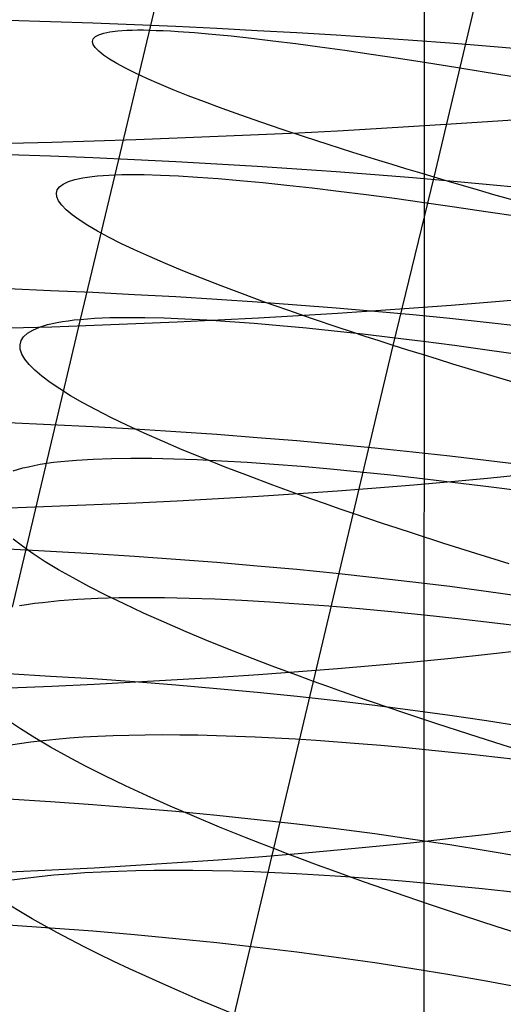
# Model space of a CAD drawing. Extents: x -383 to 1849, y -1185 to -529.
# Tile 754 of 870: x 1793.5 to 1798.89, y -1032.77 to -1021.8. Entities that reach past the tile are written whole.
import ezdxf

# ---------------------------------------------------------------- set-up
doc = ezdxf.new("R2010")
doc.units = 0
doc.layers.add('PREDEFINITO', color=7, linetype='CONTINUOUS')

msp = doc.modelspace()

# ---------------------------------------------------------------- linework, layer by layer
at = {"layer": 'PREDEFINITO'}
for p, q in [((1798.006, -1057.153, 419.688), (1798.019, -1000.962, 419.688)), ((1794.569, -1023.528, 491.621), (1795.336, -1020.3, 491.287)), ((1798.123, -1023.554, 476.858), (1798.569, -1021.673, 476.691)), ((1793.375, -1021.804, 648.968), (1793.849, -1021.818, 649.09)), ((1793.849, -1021.818, 649.09), (1794.319, -1021.835, 649.229)), ((1794.319, -1021.835, 649.229), (1794.784, -1021.853, 649.382)), ((1794.784, -1021.853, 649.382), (1795.245, -1021.873, 649.55)), ((1795.245, -1021.873, 649.55), (1795.701, -1021.895, 649.732)), ((1794.325, -1022.014, 487.596), (1794.348, -1021.988, 488.084)), ((1794.348, -1021.988, 488.084), (1794.387, -1021.967, 488.572)), ((1794.387, -1021.967, 488.572), (1794.441, -1021.948, 489.058)), ((1794.441, -1021.948, 489.058), (1794.511, -1021.934, 489.541)), ((1794.511, -1021.934, 489.541), (1794.598, -1021.924, 490.021)), ((1794.598, -1021.924, 490.021), (1794.7, -1021.917, 490.498)), ((1794.7, -1021.917, 490.498), (1794.757, -1021.915, 490.735)), ((1794.757, -1021.915, 490.735), (1794.818, -1021.914, 490.971)), ((1794.818, -1021.914, 490.971), (1794.883, -1021.914, 491.205)), ((1794.883, -1021.914, 491.205), (1794.952, -1021.916, 491.439)), ((1794.952, -1021.916, 491.439), (1795.025, -1021.918, 491.671)), ((1795.025, -1021.918, 491.671), (1795.103, -1021.921, 491.902)), ((1795.103, -1021.921, 491.902), (1795.184, -1021.925, 492.132)), ((1795.184, -1021.925, 492.132), (1795.269, -1021.93, 492.36)), ((1795.269, -1021.93, 492.36), (1795.451, -1021.943, 492.812)), ((1795.451, -1021.943, 492.812), (1795.649, -1021.96, 493.257)), ((1795.649, -1021.96, 493.257), (1795.861, -1021.981, 493.696)), ((1795.701, -1021.895, 649.732), (1796.151, -1021.918, 649.929)), ((1795.861, -1021.981, 493.696), (1796.087, -1022.006, 494.129)), ((1796.151, -1021.918, 649.929), (1796.595, -1021.943, 650.14)), ((1796.595, -1021.943, 650.14), (1797.032, -1021.969, 650.364)), ((1797.032, -1021.969, 650.364), (1797.462, -1021.998, 650.601)), ((1794.317, -1022.043, 487.106), (1794.325, -1022.014, 487.596)), ((1794.324, -1022.075, 486.616), (1794.317, -1022.043, 487.106)), ((1794.347, -1022.111, 486.126), (1794.324, -1022.075, 486.616)), ((1796.087, -1022.006, 494.129), (1796.327, -1022.034, 494.553)), ((1796.327, -1022.034, 494.553), (1796.581, -1022.066, 494.971)), ((1796.581, -1022.066, 494.971), (1796.848, -1022.101, 495.38)), ((1796.848, -1022.101, 495.38), (1797.128, -1022.14, 495.78)), ((1797.462, -1021.998, 650.601), (1797.885, -1022.027, 650.852)), ((1797.885, -1022.027, 650.852), (1798.299, -1022.059, 651.116)), ((1798.299, -1022.059, 651.116), (1798.705, -1022.091, 651.392)), ((1798.705, -1022.091, 651.392), (1799.102, -1022.125, 651.68)), ((1794.385, -1022.15, 485.638), (1794.347, -1022.111, 486.126)), ((1794.437, -1022.193, 485.15), (1794.385, -1022.15, 485.638)), ((1794.505, -1022.239, 484.664), (1794.437, -1022.193, 485.15)), ((1797.128, -1022.14, 495.78), (1797.42, -1022.182, 496.172)), ((1797.42, -1022.182, 496.172), (1797.725, -1022.227, 496.554)), ((1794.587, -1022.288, 484.181), (1794.505, -1022.239, 484.664)), ((1794.683, -1022.34, 483.701), (1794.587, -1022.288, 484.181)), ((1797.725, -1022.227, 496.554), (1798.04, -1022.276, 496.927)), ((1798.04, -1022.276, 496.927), (1798.367, -1022.328, 497.29)), ((1794.795, -1022.395, 483.224), (1794.683, -1022.34, 483.701)), ((1794.92, -1022.454, 482.752), (1794.795, -1022.395, 483.224)), ((1798.367, -1022.328, 497.29), (1798.705, -1022.383, 497.643)), ((1798.705, -1022.383, 497.643), (1799.054, -1022.441, 497.985)), ((1795.06, -1022.515, 482.284), (1794.92, -1022.454, 482.752)), ((1795.214, -1022.579, 481.821), (1795.06, -1022.515, 482.284)), ((1795.382, -1022.646, 481.363), (1795.214, -1022.579, 481.821)), ((1795.564, -1022.716, 480.912), (1795.382, -1022.646, 481.363)), ((1795.76, -1022.788, 480.468), (1795.564, -1022.716, 480.912)), ((1795.969, -1022.864, 480.03), (1795.76, -1022.788, 480.468)), ((1796.192, -1022.942, 479.601), (1795.969, -1022.864, 480.03)), ((1796.428, -1023.022, 479.18), (1796.192, -1022.942, 479.601)), ((1798.313, -1022.965, 675.935), (1797.899, -1022.991, 676.2)), ((1798.718, -1022.938, 675.658), (1798.313, -1022.965, 675.935)), ((1799.115, -1022.91, 675.369), (1798.718, -1022.938, 675.658)), ((1796.166, -1023.083, 677.127), (1795.716, -1023.102, 677.324)), ((1796.61, -1023.062, 676.915), (1796.166, -1023.083, 677.127)), ((1796.678, -1023.105, 478.768), (1796.428, -1023.022, 479.18)), ((1797.047, -1023.04, 676.69), (1796.61, -1023.062, 676.915)), ((1797.477, -1023.016, 676.452), (1797.047, -1023.04, 676.69)), ((1797.899, -1022.991, 676.2), (1797.477, -1023.016, 676.452)), ((1793.864, -1023.166, 677.969), (1793.391, -1023.178, 678.093)), ((1794.334, -1023.152, 677.83), (1793.864, -1023.166, 677.969)), ((1794.8, -1023.137, 677.676), (1794.334, -1023.152, 677.83)), ((1795.261, -1023.121, 677.508), (1794.8, -1023.137, 677.676)), ((1795.716, -1023.102, 677.324), (1795.261, -1023.121, 677.508)), ((1796.941, -1023.19, 478.365), (1796.678, -1023.105, 478.768)), ((1797.217, -1023.278, 477.972), (1796.941, -1023.19, 478.365)), ((1793.375, -1023.3, 648.843), (1793.849, -1023.317, 648.965)), ((1797.506, -1023.368, 477.589), (1797.217, -1023.278, 477.972)), ((1793.849, -1023.317, 648.965), (1794.319, -1023.336, 649.103)), ((1794.319, -1023.336, 649.103), (1794.784, -1023.357, 649.256)), ((1794.784, -1023.357, 649.256), (1795.245, -1023.38, 649.424)), ((1795.245, -1023.38, 649.424), (1795.701, -1023.404, 649.606)), ((1795.701, -1023.404, 649.606), (1796.151, -1023.431, 649.802)), ((1797.656, -1023.413, 477.402), (1797.506, -1023.368, 477.589)), ((1797.808, -1023.46, 477.218), (1797.656, -1023.413, 477.402)), ((1794.184, -1025.138, 491.824), (1794.569, -1023.528, 491.621)), ((1794.499, -1023.531, 491.388), (1794.569, -1023.528, 491.621)), ((1794.569, -1023.528, 491.621), (1794.643, -1023.526, 491.853)), ((1794.643, -1023.526, 491.853), (1794.722, -1023.525, 492.083)), ((1794.722, -1023.525, 492.083), (1794.804, -1023.525, 492.313)), ((1794.804, -1023.525, 492.313), (1794.891, -1023.526, 492.54)), ((1794.891, -1023.526, 492.54), (1795.075, -1023.531, 492.991)), ((1796.151, -1023.431, 649.802), (1796.595, -1023.46, 650.012)), ((1796.595, -1023.46, 650.012), (1797.032, -1023.49, 650.236)), ((1797.032, -1023.49, 650.236), (1797.462, -1023.523, 650.473)), ((1797.462, -1023.523, 650.473), (1797.885, -1023.557, 650.723)), ((1797.964, -1023.507, 477.037), (1797.808, -1023.46, 477.218)), ((1798.123, -1023.554, 476.858), (1797.964, -1023.507, 477.037)), ((1793.949, -1023.661, 488.274), (1793.99, -1023.63, 488.76)), ((1793.99, -1023.63, 488.76), (1794.047, -1023.604, 489.245)), ((1794.047, -1023.604, 489.245), (1794.12, -1023.581, 489.727)), ((1794.12, -1023.581, 489.727), (1794.208, -1023.562, 490.206)), ((1794.208, -1023.562, 490.206), (1794.312, -1023.546, 490.682)), ((1794.312, -1023.546, 490.682), (1794.37, -1023.54, 490.918)), ((1794.37, -1023.54, 490.918), (1794.433, -1023.535, 491.154)), ((1794.433, -1023.535, 491.154), (1794.499, -1023.531, 491.388)), ((1795.075, -1023.531, 492.991), (1795.274, -1023.54, 493.436)), ((1795.274, -1023.54, 493.436), (1795.488, -1023.553, 493.875)), ((1795.488, -1023.553, 493.875), (1795.716, -1023.57, 494.306)), ((1795.716, -1023.57, 494.306), (1795.959, -1023.59, 494.73)), ((1795.959, -1023.59, 494.73), (1796.215, -1023.614, 495.147)), ((1796.215, -1023.614, 495.147), (1796.483, -1023.642, 495.555)), ((1797.668, -1025.428, 477.069), (1798.123, -1023.554, 476.858)), ((1797.885, -1023.557, 650.723), (1798.299, -1023.593, 650.986)), ((1798.285, -1023.602, 476.683), (1798.123, -1023.554, 476.858)), ((1798.45, -1023.651, 476.51), (1798.285, -1023.602, 476.683)), ((1798.299, -1023.593, 650.986), (1798.705, -1023.63, 651.261)), ((1798.705, -1023.63, 651.261), (1799.102, -1023.669, 651.549)), ((1793.913, -1023.733, 487.297), (1793.923, -1023.695, 487.786)), ((1793.918, -1023.774, 486.808), (1793.913, -1023.733, 487.297)), ((1793.923, -1023.695, 487.786), (1793.949, -1023.661, 488.274)), ((1796.483, -1023.642, 495.555), (1796.765, -1023.674, 495.955)), ((1796.765, -1023.674, 495.955), (1797.059, -1023.709, 496.346)), ((1797.059, -1023.709, 496.346), (1797.365, -1023.747, 496.728)), ((1797.365, -1023.747, 496.728), (1797.683, -1023.789, 497.101)), ((1798.618, -1023.7, 476.341), (1798.45, -1023.651, 476.51)), ((1798.789, -1023.749, 476.175), (1798.618, -1023.7, 476.341)), ((1799.14, -1023.849, 475.851), (1798.789, -1023.749, 476.175)), ((1793.938, -1023.819, 486.32), (1793.918, -1023.774, 486.808)), ((1793.974, -1023.867, 485.832), (1793.938, -1023.819, 486.32)), ((1797.683, -1023.789, 497.101), (1798.011, -1023.835, 497.464)), ((1798.011, -1023.835, 497.464), (1798.351, -1023.883, 497.816)), ((1794.024, -1023.918, 485.346), (1793.974, -1023.867, 485.832)), ((1794.089, -1023.973, 484.861), (1794.024, -1023.918, 485.346)), ((1798.351, -1023.883, 497.816), (1798.701, -1023.935, 498.157)), ((1798.701, -1023.935, 498.157), (1799.061, -1023.99, 498.488)), ((1794.169, -1024.03, 484.379), (1794.089, -1023.973, 484.861)), ((1794.263, -1024.091, 483.9), (1794.169, -1024.03, 484.379)), ((1794.372, -1024.155, 483.424), (1794.263, -1024.091, 483.9)), ((1794.495, -1024.222, 482.953), (1794.372, -1024.155, 483.424)), ((1794.633, -1024.292, 482.486), (1794.495, -1024.222, 482.953)), ((1794.785, -1024.364, 482.023), (1794.633, -1024.292, 482.486)), ((1794.95, -1024.439, 481.567), (1794.785, -1024.364, 482.023)), ((1795.13, -1024.517, 481.117), (1794.95, -1024.439, 481.567)), ((1795.323, -1024.598, 480.673), (1795.13, -1024.517, 481.117)), ((1795.531, -1024.681, 480.237), (1795.323, -1024.598, 480.673)), ((1795.751, -1024.766, 479.808), (1795.531, -1024.681, 480.237)), ((1793.375, -1024.796, 648.692), (1793.849, -1024.815, 648.814)), ((1793.849, -1024.815, 648.814), (1794.319, -1024.836, 648.952)), ((1794.319, -1024.836, 648.952), (1794.784, -1024.86, 649.104)), ((1795.986, -1024.854, 479.388), (1795.751, -1024.766, 479.808)), ((1794.784, -1024.86, 649.104), (1795.245, -1024.885, 649.272)), ((1795.245, -1024.885, 649.272), (1795.701, -1024.913, 649.453)), ((1795.701, -1024.913, 649.453), (1796.151, -1024.944, 649.649)), ((1796.233, -1024.945, 478.976), (1795.986, -1024.854, 479.388)), ((1796.151, -1024.944, 649.649), (1796.595, -1024.976, 649.858)), ((1796.494, -1025.037, 478.574), (1796.233, -1024.945, 478.976)), ((1798.718, -1024.95, 675.506), (1798.313, -1024.983, 675.782)), ((1799.115, -1024.916, 675.217), (1798.718, -1024.95, 675.506)), ((1796.768, -1025.132, 478.182), (1796.494, -1025.037, 478.574)), ((1796.595, -1024.976, 649.858), (1797.032, -1025.01, 650.081)), ((1797.032, -1025.01, 650.081), (1797.462, -1025.047, 650.318)), ((1797.476, -1025.044, 676.297), (1797.047, -1025.072, 676.535)), ((1797.462, -1025.047, 650.318), (1797.885, -1025.085, 650.567)), ((1797.899, -1025.014, 676.046), (1797.476, -1025.044, 676.297)), ((1798.313, -1024.983, 675.782), (1797.899, -1025.014, 676.046)), ((1793.423, -1028.343, 492.344), (1794.184, -1025.138, 491.824)), ((1793.816, -1025.197, 490.412), (1793.922, -1025.173, 490.886)), ((1793.922, -1025.173, 490.886), (1793.982, -1025.163, 491.123)), ((1793.982, -1025.163, 491.123), (1794.045, -1025.153, 491.357)), ((1794.045, -1025.153, 491.357), (1794.113, -1025.145, 491.591)), ((1794.113, -1025.145, 491.591), (1794.184, -1025.138, 491.824)), ((1794.184, -1025.138, 491.824), (1794.26, -1025.132, 492.055)), ((1794.26, -1025.132, 492.055), (1794.339, -1025.126, 492.286)), ((1794.339, -1025.126, 492.286), (1794.423, -1025.122, 492.514)), ((1794.423, -1025.122, 492.514), (1794.51, -1025.119, 492.742)), ((1794.51, -1025.119, 492.742), (1794.697, -1025.116, 493.192)), ((1794.697, -1025.116, 493.192), (1794.898, -1025.117, 493.637)), ((1795.261, -1025.169, 677.351), (1794.8, -1025.189, 677.519)), ((1794.898, -1025.117, 493.637), (1795.115, -1025.122, 494.075)), ((1795.115, -1025.122, 494.075), (1795.345, -1025.131, 494.506)), ((1795.716, -1025.147, 677.168), (1795.261, -1025.169, 677.351)), ((1795.345, -1025.131, 494.506), (1795.59, -1025.144, 494.929)), ((1795.59, -1025.144, 494.929), (1795.848, -1025.161, 495.345)), ((1796.166, -1025.124, 676.971), (1795.716, -1025.147, 677.168)), ((1795.848, -1025.161, 495.345), (1796.119, -1025.181, 495.753)), ((1796.61, -1025.099, 676.76), (1796.166, -1025.124, 676.971)), ((1797.047, -1025.072, 676.535), (1796.61, -1025.099, 676.76)), ((1797.055, -1025.229, 477.8), (1796.768, -1025.132, 478.182)), ((1797.885, -1025.085, 650.567), (1798.299, -1025.126, 650.83)), ((1798.299, -1025.126, 650.83), (1798.705, -1025.168, 651.104)), ((1798.705, -1025.168, 651.104), (1799.102, -1025.213, 651.391)), ((1793.864, -1025.224, 677.812), (1793.39, -1025.238, 677.935)), ((1793.592, -1025.292, 488.968), (1793.651, -1025.257, 489.452)), ((1793.651, -1025.257, 489.452), (1793.725, -1025.225, 489.933)), ((1793.725, -1025.225, 489.933), (1793.816, -1025.197, 490.412)), ((1794.334, -1025.207, 677.673), (1793.864, -1025.224, 677.812)), ((1794.8, -1025.189, 677.519), (1794.334, -1025.207, 677.673)), ((1796.119, -1025.181, 495.753), (1796.403, -1025.205, 496.153)), ((1796.403, -1025.205, 496.153), (1796.7, -1025.233, 496.544)), ((1796.7, -1025.233, 496.544), (1797.008, -1025.265, 496.926)), ((1797.008, -1025.265, 496.926), (1797.328, -1025.3, 497.298)), ((1797.204, -1025.278, 477.613), (1797.055, -1025.229, 477.8)), ((1797.355, -1025.328, 477.429), (1797.204, -1025.278, 477.613)), ((1793.508, -1025.421, 487.509), (1793.52, -1025.374, 487.996)), ((1793.52, -1025.374, 487.996), (1793.548, -1025.331, 488.483)), ((1793.548, -1025.331, 488.483), (1793.592, -1025.292, 488.968)), ((1797.328, -1025.3, 497.298), (1797.659, -1025.339, 497.661)), ((1797.51, -1025.378, 477.247), (1797.355, -1025.328, 477.429)), ((1797.668, -1025.428, 477.069), (1797.51, -1025.378, 477.247)), ((1797.659, -1025.339, 497.661), (1798, -1025.381, 498.013)), ((1798, -1025.381, 498.013), (1798.352, -1025.427, 498.355)), ((1793.511, -1025.471, 487.021), (1793.508, -1025.421, 487.509)), ((1793.529, -1025.525, 486.534), (1793.511, -1025.471, 487.021)), ((1796.78, -1029.172, 477.582), (1797.668, -1025.428, 477.069)), ((1797.829, -1025.48, 476.894), (1797.668, -1025.428, 477.069)), ((1797.994, -1025.531, 476.721), (1797.829, -1025.48, 476.894)), ((1798.352, -1025.427, 498.355), (1798.714, -1025.476, 498.685)), ((1798.714, -1025.476, 498.685), (1799.085, -1025.528, 499.004)), ((1793.562, -1025.581, 486.047), (1793.529, -1025.525, 486.534)), ((1793.611, -1025.642, 485.562), (1793.562, -1025.581, 486.047)), ((1798.161, -1025.583, 476.552), (1797.994, -1025.531, 476.721)), ((1798.331, -1025.636, 476.386), (1798.161, -1025.583, 476.552)), ((1793.674, -1025.705, 485.079), (1793.611, -1025.642, 485.562)), ((1793.752, -1025.771, 484.598), (1793.674, -1025.705, 485.079)), ((1798.68, -1025.742, 476.063), (1798.331, -1025.636, 476.386)), ((1793.844, -1025.841, 484.12), (1793.752, -1025.771, 484.598)), ((1799.041, -1025.85, 475.752), (1798.68, -1025.742, 476.063)), ((1793.951, -1025.913, 483.646), (1793.844, -1025.841, 484.12)), ((1794.072, -1025.989, 483.175), (1793.951, -1025.913, 483.646)), ((1794.208, -1026.067, 482.709), (1794.072, -1025.989, 483.175)), ((1794.358, -1026.148, 482.249), (1794.208, -1026.067, 482.709)), ((1794.522, -1026.231, 481.793), (1794.358, -1026.148, 482.249)), ((1794.7, -1026.317, 481.344), (1794.522, -1026.231, 481.793)), ((1793.375, -1026.287, 648.516), (1793.849, -1026.308, 648.638)), ((1793.849, -1026.308, 648.638), (1794.319, -1026.332, 648.775)), ((1794.319, -1026.332, 648.775), (1794.784, -1026.358, 648.927)), ((1794.892, -1026.406, 480.902), (1794.7, -1026.317, 481.344)), ((1794.784, -1026.358, 648.927), (1795.245, -1026.387, 649.093)), ((1795.097, -1026.497, 480.467), (1794.892, -1026.406, 480.902)), ((1795.245, -1026.387, 649.093), (1795.701, -1026.419, 649.274)), ((1795.701, -1026.419, 649.274), (1796.151, -1026.453, 649.469)), ((1796.151, -1026.453, 649.469), (1796.595, -1026.489, 649.678)), ((1796.595, -1026.489, 649.678), (1797.032, -1026.528, 649.901)), ((1795.316, -1026.59, 480.039), (1795.097, -1026.497, 480.467)), ((1795.549, -1026.686, 479.62), (1795.316, -1026.59, 480.039)), ((1797.032, -1026.528, 649.901), (1797.462, -1026.569, 650.136)), ((1797.462, -1026.569, 650.136), (1797.885, -1026.613, 650.385)), ((1794.047, -1026.714, 492.768), (1794.136, -1026.706, 492.995)), ((1794.136, -1026.706, 492.995), (1794.324, -1026.695, 493.445)), ((1794.324, -1026.695, 493.445), (1794.527, -1026.688, 493.888)), ((1794.527, -1026.688, 493.888), (1794.745, -1026.685, 494.324)), ((1794.745, -1026.685, 494.324), (1794.977, -1026.686, 494.754)), ((1794.977, -1026.686, 494.754), (1795.223, -1026.691, 495.177)), ((1795.223, -1026.691, 495.177), (1795.483, -1026.7, 495.592)), ((1795.483, -1026.7, 495.592), (1795.755, -1026.713, 495.998)), ((1795.795, -1026.784, 479.209), (1795.549, -1026.686, 479.62)), ((1797.885, -1026.613, 650.385), (1798.299, -1026.658, 650.647)), ((1798.299, -1026.658, 650.647), (1798.705, -1026.706, 650.92)), ((1798.705, -1026.706, 650.92), (1799.102, -1026.756, 651.206)), ((1793.432, -1026.827, 490.67), (1793.541, -1026.794, 491.144)), ((1793.541, -1026.794, 491.144), (1793.601, -1026.78, 491.379)), ((1793.601, -1026.78, 491.379), (1793.665, -1026.766, 491.614)), ((1793.665, -1026.766, 491.614), (1793.734, -1026.753, 491.847)), ((1793.734, -1026.753, 491.847), (1793.806, -1026.742, 492.079)), ((1793.806, -1026.742, 492.079), (1793.882, -1026.731, 492.31)), ((1793.882, -1026.731, 492.31), (1793.963, -1026.722, 492.54)), ((1793.963, -1026.722, 492.54), (1794.047, -1026.714, 492.768)), ((1795.755, -1026.713, 495.998), (1796.04, -1026.73, 496.397)), ((1796.054, -1026.883, 478.808), (1795.795, -1026.784, 479.209)), ((1796.04, -1026.73, 496.397), (1796.338, -1026.751, 496.787)), ((1796.338, -1026.751, 496.787), (1796.647, -1026.775, 497.167)), ((1796.647, -1026.775, 497.167), (1796.968, -1026.804, 497.538)), ((1796.968, -1026.804, 497.538), (1797.3, -1026.836, 497.899)), ((1796.327, -1026.985, 478.417), (1796.054, -1026.883, 478.808)), ((1797.3, -1026.836, 497.899), (1797.642, -1026.872, 498.25)), ((1797.642, -1026.872, 498.25), (1797.995, -1026.911, 498.59)), ((1797.995, -1026.911, 498.59), (1798.358, -1026.954, 498.92)), ((1798.718, -1026.911, 675.322), (1798.313, -1026.949, 675.598)), ((1799.115, -1026.872, 675.034), (1798.718, -1026.911, 675.322)), ((1796.612, -1027.089, 478.036), (1796.327, -1026.985, 478.417)), ((1797.476, -1027.019, 676.112), (1797.047, -1027.051, 676.349)), ((1797.899, -1026.985, 675.861), (1797.476, -1027.019, 676.112)), ((1798.313, -1026.949, 675.598), (1797.899, -1026.985, 675.861)), ((1798.358, -1026.954, 498.92), (1798.73, -1027, 499.238)), ((1798.73, -1027, 499.238), (1799.111, -1027.05, 499.544)), ((1795.716, -1027.137, 676.98), (1795.261, -1027.162, 677.163)), ((1796.166, -1027.111, 676.784), (1795.716, -1027.137, 676.98)), ((1796.61, -1027.082, 676.573), (1796.166, -1027.111, 676.784)), ((1797.047, -1027.051, 676.349), (1796.61, -1027.082, 676.573)), ((1796.76, -1027.142, 477.85), (1796.612, -1027.089, 478.036)), ((1796.911, -1027.195, 477.666), (1796.76, -1027.142, 477.85)), ((1793.864, -1027.225, 677.623), (1793.39, -1027.242, 677.746)), ((1794.334, -1027.206, 677.484), (1793.864, -1027.225, 677.623)), ((1794.8, -1027.185, 677.331), (1794.334, -1027.206, 677.484)), ((1795.261, -1027.162, 677.163), (1794.8, -1027.185, 677.331)), ((1797.065, -1027.248, 477.485), (1796.911, -1027.195, 477.666)), ((1797.222, -1027.302, 477.307), (1797.065, -1027.248, 477.485)), ((1797.383, -1027.356, 477.132), (1797.222, -1027.302, 477.307)), ((1797.547, -1027.411, 476.96), (1797.383, -1027.356, 477.132)), ((1797.713, -1027.466, 476.792), (1797.547, -1027.411, 476.96)), ((1797.883, -1027.522, 476.626), (1797.713, -1027.466, 476.792)), ((1793.537, -1027.667, 483.913), (1793.432, -1027.586, 484.387)), ((1798.231, -1027.634, 476.303), (1797.883, -1027.522, 476.626)), ((1793.375, -1027.696, 648.322), (1793.849, -1027.72, 648.443)), ((1793.656, -1027.751, 483.443), (1793.537, -1027.667, 483.913)), ((1798.59, -1027.747, 475.993), (1798.231, -1027.634, 476.303)), ((1793.789, -1027.838, 482.978), (1793.656, -1027.751, 483.443)), ((1793.849, -1027.72, 648.443), (1794.319, -1027.747, 648.58)), ((1794.319, -1027.747, 648.58), (1794.784, -1027.777, 648.731)), ((1794.784, -1027.777, 648.731), (1795.245, -1027.809, 648.897)), ((1798.96, -1027.862, 475.696), (1798.59, -1027.747, 475.993)), ((1793.937, -1027.927, 482.517), (1793.789, -1027.838, 482.978)), ((1795.245, -1027.809, 648.897), (1795.701, -1027.845, 649.078)), ((1795.701, -1027.845, 649.078), (1796.151, -1027.883, 649.272)), ((1796.151, -1027.883, 649.272), (1796.595, -1027.923, 649.48)), ((1794.099, -1028.019, 482.063), (1793.937, -1027.927, 482.517)), ((1794.275, -1028.113, 481.614), (1794.099, -1028.019, 482.063)), ((1796.595, -1027.923, 649.48), (1797.032, -1027.967, 649.701)), ((1797.032, -1027.967, 649.701), (1797.462, -1028.013, 649.936)), ((1797.462, -1028.013, 649.936), (1797.885, -1028.061, 650.184)), ((1794.464, -1028.21, 481.172), (1794.275, -1028.113, 481.614)), ((1797.885, -1028.061, 650.184), (1798.299, -1028.112, 650.444)), ((1798.299, -1028.112, 650.444), (1798.705, -1028.165, 650.717)), ((1794.153, -1028.256, 494.149), (1794.374, -1028.245, 494.585)), ((1794.374, -1028.245, 494.585), (1794.608, -1028.238, 495.014)), ((1794.668, -1028.309, 480.737), (1794.464, -1028.21, 481.172)), ((1794.608, -1028.238, 495.014), (1794.856, -1028.236, 495.436)), ((1794.856, -1028.236, 495.436), (1795.118, -1028.237, 495.85)), ((1795.118, -1028.237, 495.85), (1795.393, -1028.243, 496.256)), ((1795.393, -1028.243, 496.256), (1795.68, -1028.253, 496.654)), ((1798.705, -1028.165, 650.717), (1799.102, -1028.221, 651.002)), ((1793.501, -1028.328, 492.575), (1793.582, -1028.315, 492.804)), ((1793.582, -1028.315, 492.804), (1793.668, -1028.302, 493.032)), ((1793.668, -1028.302, 493.032), (1793.757, -1028.291, 493.258)), ((1793.757, -1028.291, 493.258), (1793.948, -1028.271, 493.706)), ((1793.948, -1028.271, 493.706), (1794.153, -1028.256, 494.149)), ((1794.885, -1028.41, 480.31), (1794.668, -1028.309, 480.737)), ((1795.68, -1028.253, 496.654), (1795.98, -1028.267, 497.043)), ((1795.98, -1028.267, 497.043), (1796.292, -1028.284, 497.423)), ((1796.292, -1028.284, 497.423), (1796.615, -1028.306, 497.794)), ((1796.615, -1028.306, 497.794), (1796.949, -1028.331, 498.155)), ((1796.949, -1028.331, 498.155), (1797.293, -1028.361, 498.505)), ((1795.116, -1028.513, 479.891), (1794.885, -1028.41, 480.31)), ((1797.293, -1028.361, 498.505), (1797.648, -1028.394, 498.845)), ((1797.648, -1028.394, 498.845), (1798.013, -1028.431, 499.174)), ((1798.013, -1028.431, 499.174), (1798.387, -1028.472, 499.492)), ((1795.36, -1028.619, 479.481), (1795.116, -1028.513, 479.891)), ((1798.387, -1028.472, 499.492), (1798.77, -1028.516, 499.798)), ((1798.77, -1028.516, 499.798), (1799.162, -1028.564, 500.091)), ((1795.618, -1028.726, 479.081), (1795.36, -1028.619, 479.481)), ((1795.889, -1028.835, 478.69), (1795.618, -1028.726, 479.081)), ((1796.173, -1028.946, 478.309), (1795.889, -1028.835, 478.69)), ((1798.718, -1028.873, 675.104), (1798.313, -1028.915, 675.379)), ((1799.115, -1028.828, 674.816), (1798.718, -1028.873, 675.104)), ((1796.32, -1029.002, 478.123), (1796.173, -1028.946, 478.309)), ((1796.47, -1029.058, 477.94), (1796.32, -1029.002, 478.123)), ((1797.477, -1028.994, 675.891), (1797.047, -1029.031, 676.128)), ((1797.899, -1028.956, 675.641), (1797.477, -1028.994, 675.891)), ((1798.313, -1028.915, 675.379), (1797.899, -1028.956, 675.641)), ((1793.375, -1029.085, 648.099), (1793.849, -1029.112, 648.22)), ((1793.849, -1029.112, 648.22), (1794.319, -1029.141, 648.356)), ((1796.166, -1029.098, 676.562), (1795.716, -1029.128, 676.758)), ((1796.61, -1029.065, 676.352), (1796.166, -1029.098, 676.562)), ((1796.623, -1029.115, 477.759), (1796.47, -1029.058, 477.94)), ((1797.047, -1029.031, 676.128), (1796.61, -1029.065, 676.352)), ((1796.78, -1029.172, 477.582), (1796.623, -1029.115, 477.759)), ((1793.864, -1029.227, 677.399), (1793.391, -1029.246, 677.521)), ((1794.334, -1029.206, 677.261), (1793.864, -1029.227, 677.399)), ((1794.319, -1029.141, 648.356), (1794.785, -1029.174, 648.507)), ((1794.8, -1029.182, 677.108), (1794.334, -1029.206, 677.261)), ((1794.785, -1029.174, 648.507), (1795.246, -1029.211, 648.672)), ((1795.261, -1029.156, 676.94), (1794.8, -1029.182, 677.108)), ((1795.246, -1029.211, 648.672), (1795.702, -1029.25, 648.851)), ((1795.716, -1029.128, 676.758), (1795.261, -1029.156, 676.94)), ((1796.337, -1031.035, 477.891), (1796.78, -1029.172, 477.582)), ((1796.94, -1029.23, 477.407), (1796.78, -1029.172, 477.582)), ((1797.103, -1029.287, 477.235), (1796.94, -1029.23, 477.407)), ((1795.702, -1029.25, 648.851), (1796.152, -1029.292, 649.045)), ((1796.152, -1029.292, 649.045), (1796.596, -1029.337, 649.252)), ((1796.596, -1029.337, 649.252), (1797.033, -1029.386, 649.472)), ((1797.269, -1029.346, 477.067), (1797.103, -1029.287, 477.235)), ((1797.033, -1029.386, 649.472), (1797.463, -1029.437, 649.706)), ((1797.438, -1029.404, 476.901), (1797.269, -1029.346, 477.067)), ((1797.785, -1029.522, 476.579), (1797.438, -1029.404, 476.901)), ((1797.463, -1029.437, 649.706), (1797.886, -1029.491, 649.953)), ((1798.143, -1029.641, 476.27), (1797.785, -1029.522, 476.579)), ((1797.886, -1029.491, 649.953), (1798.3, -1029.547, 650.212)), ((1798.3, -1029.547, 650.212), (1798.706, -1029.607, 650.483)), ((1793.515, -1029.701, 482.811), (1793.369, -1029.604, 483.27)), ((1798.512, -1029.761, 475.973), (1798.143, -1029.641, 476.27)), ((1798.706, -1029.607, 650.483), (1799.103, -1029.669, 650.767)), ((1793.675, -1029.801, 482.358), (1793.515, -1029.701, 482.811)), ((1798.891, -1029.882, 475.689), (1798.512, -1029.761, 475.973)), ((1793.849, -1029.904, 481.911), (1793.675, -1029.801, 482.358)), ((1799.28, -1030.004, 475.418), (1798.891, -1029.882, 475.689)), ((1794.037, -1030.009, 481.47), (1793.849, -1029.904, 481.911)), ((1794.239, -1030.115, 481.037), (1794.037, -1030.009, 481.47)), ((1794.454, -1030.224, 480.611), (1794.239, -1030.115, 481.037)), ((1794.683, -1030.335, 480.194), (1794.454, -1030.224, 480.611)), ((1794.926, -1030.448, 479.785), (1794.683, -1030.335, 480.194)), ((1793.375, -1030.481, 647.845), (1793.849, -1030.51, 647.965)), ((1793.849, -1030.51, 647.965), (1794.319, -1030.543, 648.101)), ((1794.319, -1030.543, 648.101), (1794.784, -1030.579, 648.251)), ((1795.182, -1030.562, 479.385), (1794.926, -1030.448, 479.785)), ((1794.784, -1030.579, 648.251), (1795.245, -1030.619, 648.415)), ((1795.451, -1030.678, 478.996), (1795.182, -1030.562, 479.385)), ((1795.245, -1030.619, 648.415), (1795.701, -1030.662, 648.594)), ((1795.733, -1030.796, 478.616), (1795.451, -1030.678, 478.996)), ((1795.701, -1030.662, 648.594), (1796.151, -1030.709, 648.786)), ((1796.151, -1030.709, 648.786), (1796.595, -1030.759, 648.992)), ((1796.595, -1030.759, 648.992), (1797.032, -1030.812, 649.212)), ((1795.879, -1030.855, 478.431), (1795.733, -1030.796, 478.616)), ((1796.029, -1030.915, 478.248), (1795.879, -1030.855, 478.431)), ((1797.032, -1030.812, 649.212), (1797.462, -1030.868, 649.444)), ((1797.462, -1030.868, 649.444), (1797.885, -1030.928, 649.689)), ((1798.718, -1030.876, 674.844), (1798.313, -1030.924, 675.118)), ((1799.114, -1030.826, 674.557), (1798.718, -1030.876, 674.844)), ((1796.181, -1030.975, 478.068), (1796.029, -1030.915, 478.248)), ((1796.337, -1031.035, 477.891), (1796.181, -1030.975, 478.068)), ((1797.898, -1030.969, 675.38), (1797.476, -1031.013, 675.629)), ((1797.885, -1030.928, 649.689), (1798.299, -1030.99, 649.947)), ((1798.313, -1030.924, 675.118), (1797.898, -1030.969, 675.38)), ((1795.896, -1032.894, 478.236), (1796.337, -1031.035, 477.891)), ((1796.609, -1031.093, 676.088), (1796.166, -1031.129, 676.297)), ((1796.496, -1031.096, 477.716), (1796.337, -1031.035, 477.891)), ((1796.658, -1031.157, 477.545), (1796.496, -1031.096, 477.716)), ((1797.046, -1031.054, 675.865), (1796.609, -1031.093, 676.088)), ((1797.476, -1031.013, 675.629), (1797.046, -1031.054, 675.865)), ((1798.299, -1030.99, 649.947), (1798.705, -1031.055, 650.217)), ((1798.705, -1031.055, 650.217), (1799.102, -1031.124, 650.5)), ((1795.26, -1031.195, 676.674), (1794.8, -1031.224, 676.841)), ((1795.716, -1031.163, 676.493), (1795.26, -1031.195, 676.674)), ((1796.166, -1031.129, 676.297), (1795.716, -1031.163, 676.493)), ((1796.823, -1031.218, 477.377), (1796.658, -1031.157, 477.545)), ((1793.864, -1031.274, 677.131), (1793.39, -1031.296, 677.253)), ((1794.334, -1031.251, 676.994), (1793.864, -1031.274, 677.131)), ((1794.8, -1031.224, 676.841), (1794.334, -1031.251, 676.994)), ((1796.991, -1031.28, 477.212), (1796.823, -1031.218, 477.377)), ((1797.337, -1031.404, 476.891), (1796.991, -1031.28, 477.212)), ((1797.693, -1031.528, 476.582), (1797.337, -1031.404, 476.891)), ((1798.061, -1031.654, 476.286), (1797.693, -1031.528, 476.582)), ((1798.438, -1031.779, 476.002), (1798.061, -1031.654, 476.286)), ((1798.826, -1031.906, 475.732), (1798.438, -1031.779, 476.002)), ((1793.375, -1031.885, 647.556), (1793.849, -1031.917, 647.676)), ((1793.849, -1031.917, 647.676), (1794.319, -1031.952, 647.811)), ((1794.319, -1031.952, 647.811), (1794.784, -1031.992, 647.96)), ((1799.222, -1032.032, 475.474), (1798.826, -1031.906, 475.732)), ((1794.784, -1031.992, 647.96), (1795.245, -1032.035, 648.123)), ((1795.245, -1032.035, 648.123), (1795.701, -1032.082, 648.301)), ((1795.701, -1032.082, 648.301), (1796.151, -1032.132, 648.493)), ((1796.151, -1032.132, 648.493), (1796.595, -1032.186, 648.697)), ((1796.595, -1032.186, 648.697), (1797.032, -1032.243, 648.916)), ((1797.032, -1032.243, 648.916), (1797.462, -1032.304, 649.147)), ((1797.462, -1032.304, 649.147), (1797.885, -1032.369, 649.391)), ((1797.885, -1032.369, 649.391), (1798.299, -1032.436, 649.648)), ((1798.299, -1032.436, 649.648), (1798.705, -1032.507, 649.916)), ((1798.705, -1032.507, 649.916), (1799.102, -1032.581, 650.197))]:
    msp.add_line(p, q, dxfattribs=at)
at = {"layer": 'PREDEFINITO', "extrusion": (0.219697, 0.963315, -0.154134)}
msp.add_arc((-1991.532, 389.129, -674.161), 14.954, 237.1427, 116.2281, dxfattribs=at)
at = {"layer": 'PREDEFINITO', "extrusion": (0.218986, 0.960335, -0.172632)}
msp.add_arc((-1991.5, 376.462, -683.147), 14.956, 233.8698, 118.6355, dxfattribs=at)

doc.saveas('drawing.dxf')
